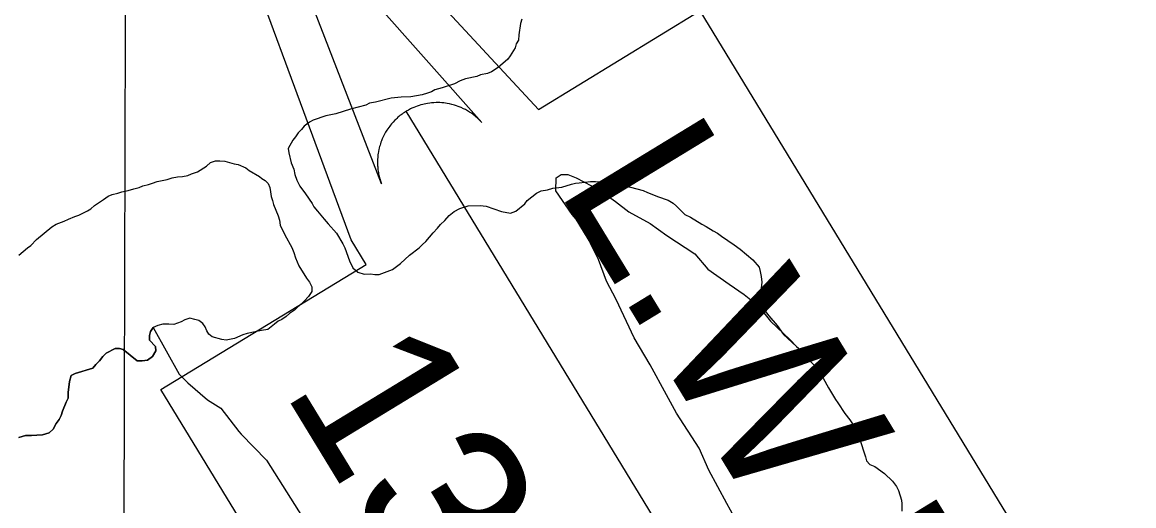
# Model space of a CAD drawing. Extents: x 3161615 to 3199515, y 867541 to 892976.
# Drawn here: x 3186694 to 3187545, y 888707 to 889078 of the extents above; entities that cross this region are included whole.
import ezdxf

# ---------------------------------------------------------------- set-up
doc = ezdxf.new("R2010")
doc.units = 0
for name, color, linetype in [('V-GRID-MAJR', 7, 'Continuous'), ('V-SITE-VEGE', 7, 'Continuous'), ('V-TOPO-SHOR', 7, 'Continuous'), ('V-TOPO-WATR-IDEN', 7, 'Continuous')]:
    doc.layers.add(name, color=color, linetype=linetype)

msp = doc.modelspace()

# ---------------------------------------------------------------- linework, layer by layer
at = {"layer": 'V-GRID-MAJR'}
msp.add_spline([(3186730.8510000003, 872949.773), (3186746.716, 879009.337), (3186762.588, 885071.987), (3186778.461, 891134.681), (3186778.469, 891137.72)], degree=3, dxfattribs=at)
at = {"layer": 'V-SITE-VEGE'}
for points in [[(3187244.717000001, 888688.7359999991), (3187233.504000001, 888709.2069999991), (3187219.809000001, 888734.790999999), (3187212.367000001, 888751.403999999), (3187194.873000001, 888778.302999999), (3187187.402000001, 888792.3749999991), (3187174.948000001, 888815.4019999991), (3187162.4650000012, 888835.885999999), (3187148.811000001, 888865.2849999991), (3187141.342000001, 888879.354999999), (3187135.174000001, 888895.9539999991), (3187122.748000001, 888921.525999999), (3187115.222000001, 888930.5099999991), (3187102.709000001, 888948.452999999), (3187102.823000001, 888958.6229999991), (3187106.667000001, 888961.121999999), (3187111.755000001, 888961.0639999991), (3187118.081000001, 888958.4509999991), (3187135.778000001, 888949.349999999), (3187148.389000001, 888940.305999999), (3187158.474000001, 888932.5619999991), (3187174.901000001, 888923.476999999), (3187187.512000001, 888914.432999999), (3187208.9650000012, 888900.2059999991), (3187219.006000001, 888888.648999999), (3187235.405000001, 888877.0179999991), (3187246.761000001, 888869.2629999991), (3187253.059000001, 888864.1059999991), (3187256.802000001, 888857.7059999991), (3187261.859000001, 888855.104999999), (3187266.870000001, 888848.692999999), (3187281.968000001, 888834.5349999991), (3187286.996000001, 888829.3899999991), (3187289.621000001, 888827.1639999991), (3187292.255000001, 888823.442999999), (3187301.641000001, 888813.775999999), (3187307.285000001, 888805.2159999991), (3187311.435000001, 888797.7649999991), (3187316.708000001, 888788.8269999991), (3187318.5900000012, 888786.221999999), (3187323.860000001, 888778.0299999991), (3187327.620000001, 888773.194999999), (3187330.254000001, 888769.4739999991), (3187333.266000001, 888764.631999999), (3187338.581000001, 888747.8489999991), (3187339.716000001, 888744.866999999), (3187340.475000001, 888741.8829999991), (3187343.1070000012, 888738.908999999), (3187346.851000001, 888737.434999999), (3187354.346000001, 888732.2429999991), (3187360.353000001, 888726.295999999), (3187363.362000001, 888722.2039999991), (3187364.869000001, 888719.221999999), (3187367.151000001, 888711.7629999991), (3187367.540000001, 888708.7769999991), (3187367.566000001, 888703.1739999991)], [(3186691.425000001, 888759.5839999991), (3186696.570000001, 888761.219999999), (3186701.079000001, 888761.2429999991), (3186705.266000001, 888761.586999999), (3186709.452000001, 888761.606999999), (3186714.598000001, 888763.243999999), (3186717.8030000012, 888766.1579999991), (3186720.038000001, 888770.358999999), (3186722.276000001, 888773.589999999), (3186723.872000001, 888776.493999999), (3186724.822000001, 888779.721999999), (3186727.685000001, 888786.8219999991), (3186729.280000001, 888789.7309999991), (3186729.258000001, 888794.2399999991), (3186730.182000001, 888802.616999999), (3186731.447000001, 888807.1349999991), (3186734.6610000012, 888808.7629999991), (3186748.167000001, 888812.694999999), (3186750.408000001, 888815.604999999), (3186753.291000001, 888818.5169999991), (3186755.853000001, 888821.7509999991), (3186758.415000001, 888824.341999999), (3186765.1610000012, 888827.9199999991), (3186768.383000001, 888827.9339999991), (3186771.287000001, 888826.983999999), (3186781.959000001, 888818.3409999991), (3186785.826000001, 888818.359999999), (3186790.010000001, 888819.0249999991), (3186793.860000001, 888821.621999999), (3186796.416000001, 888826.143999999), (3186796.076000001, 888829.363999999), (3186791.544000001, 888834.1719999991), (3186791.525000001, 888837.714999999), (3186792.152000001, 888840.9369999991), (3186794.393000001, 888843.8489999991), (3186814.227000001, 888808.1769999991)], [(3186814.227000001, 888808.1769999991), (3186820.779000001, 888801.4759999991), (3186835.889000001, 888788.589999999), (3186845.988000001, 888782.1179999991), (3186859.771000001, 888764.160999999), (3186861.761000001, 888762.1259999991), (3186881.140000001, 888742.3049999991), (3186908.618000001, 888698.7649999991)]]:
    msp.add_lwpolyline(points, dxfattribs=at)
at = {"layer": 'V-TOPO-SHOR'}
for points in [[(3187076.558000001, 889080.0839999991), (3187075.454000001, 889076.714999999), (3187074.377000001, 889068.118999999), (3187074.022000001, 889064.008999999), (3187072.171000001, 889061.010999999), (3187071.440000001, 889058.018999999), (3187067.735000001, 889052.023999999), (3187065.879000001, 889049.400999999), (3187058.441000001, 889043.0129999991), (3187053.229000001, 889039.6229999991), (3187050.247000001, 889038.488999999), (3187045.023000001, 889037.341999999), (3187042.041000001, 889036.204999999), (3187033.460000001, 889034.2949999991), (3187029.358000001, 889032.778999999), (3187024.889000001, 889030.515999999), (3187015.564000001, 889027.4809999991), (3187009.969000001, 889025.9589999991), (3187007.362000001, 889024.4519999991), (3187004.380000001, 889023.314999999), (3187000.278000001, 889022.1749999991), (3186991.695000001, 889020.635999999), (3186984.226000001, 889020.226999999)], [(3186984.226000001, 889020.226999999), (3186976.386000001, 889019.439999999), (3186964.448000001, 889016.390999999), (3186959.969000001, 889015.6209999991), (3186956.989000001, 889014.111999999), (3186945.426000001, 889011.0659999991), (3186934.236000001, 889007.645999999), (3186926.400000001, 889006.113999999), (3186916.707000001, 889002.7019999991), (3186914.098000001, 889001.1969999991), (3186910.006000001, 888998.185999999), (3186907.778000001, 888995.560999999), (3186905.177000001, 888992.932999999), (3186903.324000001, 888989.9369999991), (3186901.095000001, 888987.3089999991), (3186897.767000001, 888980.9419999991), (3186898.156000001, 888977.582999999), (3186900.063000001, 888970.1229999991), (3186901.956000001, 888965.2769999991), (3186902.721000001, 888961.172999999), (3186904.239000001, 888956.697999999), (3186906.502000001, 888952.224999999), (3186911.016000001, 888946.273999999), (3186915.909000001, 888938.8269999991), (3186917.416000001, 888936.219999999), (3186920.048000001, 888932.8709999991), (3186925.307000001, 888926.9219999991), (3186928.313000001, 888923.2009999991), (3186934.699000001, 888916.136999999), (3186939.596000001, 888907.942999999), (3186941.105000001, 888904.962999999), (3186944.517000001, 888894.8949999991), (3186947.159000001, 888889.6789999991), (3186950.9110000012, 888886.336999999), (3186955.775000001, 888884.8659999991), (3186960.631000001, 888884.8929999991), (3186963.994000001, 888884.5349999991), (3186967.354000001, 888884.552999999), (3186977.420000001, 888888.337999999), (3186983.7490000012, 888892.8539999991), (3186990.439000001, 888899.234999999), (3186997.882000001, 888904.876999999), (3187000.483000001, 888907.5049999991), (3187003.086000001, 888909.7599999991), (3187008.654000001, 888916.5099999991), (3187011.9990000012, 888919.888999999), (3187014.225000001, 888922.886999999), (3187017.571000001, 888925.893999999), (3187020.916000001, 888929.645999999), (3187024.635000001, 888932.6519999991), (3187029.106000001, 888934.9149999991), (3187035.444000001, 888937.1889999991), (3187044.781000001, 888937.2379999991), (3187049.266000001, 888936.885999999), (3187060.866000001, 888932.836999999), (3187067.971000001, 888931.3759999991), (3187072.071000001, 888932.8919999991), (3187078.766000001, 888938.5279999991), (3187080.621000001, 888941.153999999), (3187087.689000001, 888946.7919999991), (3187091.414000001, 888948.677999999), (3187091.414000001, 888948.677999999), (3187096.266000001, 888949.447999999), (3187100.370000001, 888950.5909999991), (3187107.089000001, 888951.3709999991), (3187114.548000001, 888953.6499999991), (3187117.532000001, 888954.4119999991), (3187120.518000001, 888954.800999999), (3187129.105000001, 888955.591999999), (3187132.841000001, 888955.609999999), (3187142.929000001, 888954.9139999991), (3187146.669000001, 888954.184999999), (3187159.756000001, 888951.2649999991), (3187169.480000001, 888948.697999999), (3187172.851000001, 888947.221999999), (3187176.218000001, 888946.1179999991), (3187180.334000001, 888944.270999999), (3187188.567000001, 888941.3239999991), (3187192.315000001, 888939.1009999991), (3187194.940000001, 888936.8729999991), (3187201.322000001, 888930.5569999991), (3187205.815000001, 888928.336999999), (3187214.431000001, 888923.1519999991), (3187217.802000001, 888921.3019999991), (3187223.049000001, 888917.9659999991), (3187226.420000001, 888916.116999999), (3187229.420000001, 888913.890999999), (3187239.165000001, 888907.2159999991), (3187243.664000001, 888903.8779999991), (3187253.417000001, 888895.707999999), (3187258.301000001, 888890.131999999), (3187259.065000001, 888886.7729999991), (3187259.831000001, 888883.0419999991), (3187260.227000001, 888878.560999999), (3187259.164000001, 888867.349999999), (3187258.060000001, 888863.9829999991), (3187261.074000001, 888858.768999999), (3187265.586000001, 888852.814999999), (3187271.974000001, 888845.376999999), (3187276.864000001, 888838.677999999), (3187286.996000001, 888829.3899999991)], [(3186797.370000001, 888955.6329999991), (3186805.093000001, 888957.2819999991), (3186808.952000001, 888958.587999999), (3186812.814000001, 888959.253999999), (3186816.677000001, 888959.5959999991), (3186820.861000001, 888960.258999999), (3186823.753000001, 888961.5639999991), (3186828.254000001, 888963.1959999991), (3186834.996000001, 888967.4169999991), (3186838.203000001, 888970.332999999), (3186842.062000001, 888971.6399999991), (3186845.283000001, 888971.6569999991), (3186849.150000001, 888971.3529999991), (3186856.246000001, 888969.1349999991), (3186859.470000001, 888968.827999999), (3186865.280000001, 888966.2829999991), (3186867.869000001, 888964.0399999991), (3186875.620000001, 888959.5689999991), (3186877.562000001, 888957.969999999), (3186880.146000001, 888956.371999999), (3186882.4110000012, 888954.1299999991), (3186883.714000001, 888951.2379999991), (3186884.056000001, 888947.694999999), (3186884.718000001, 888944.155999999), (3186885.699000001, 888941.261999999), (3186886.360000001, 888938.0449999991), (3186889.946000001, 888929.3649999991), (3186890.927000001, 888926.1499999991), (3186891.593000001, 888922.2869999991), (3186895.173000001, 888914.895999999), (3186900.3740000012, 888905.2599999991), (3186902.005000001, 888901.403999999), (3186903.313000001, 888897.2239999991), (3186905.923000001, 888891.116999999), (3186911.767000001, 888881.8049999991), (3186914.037000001, 888878.594999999), (3186915.667000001, 888875.060999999), (3186915.683000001, 888871.5169999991), (3186913.125000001, 888867.640999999), (3186910.244000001, 888864.4049999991), (3186907.680000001, 888861.8139999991), (3186904.792000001, 888859.5449999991), (3186902.549000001, 888857.2799999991), (3186898.697000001, 888854.682999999), (3186896.131000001, 888852.415999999), (3186892.924000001, 888850.1449999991), (3186890.030000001, 888848.841999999), (3186887.142000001, 888846.572999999), (3186884.578000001, 888844.305999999), (3186882.010000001, 888842.3579999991), (3186877.183000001, 888841.689999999), (3186866.243000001, 888839.3799999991), (3186863.027000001, 888838.3969999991), (3186856.601000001, 888835.466999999), (3186850.166000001, 888834.145999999), (3186846.940000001, 888834.773999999), (3186839.522000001, 888836.6689999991), (3186836.936000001, 888838.908999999), (3186835.312000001, 888841.4789999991), (3186834.007000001, 888844.3709999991), (3186832.385000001, 888846.9389999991), (3186829.151000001, 888849.177999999), (3186826.2490000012, 888850.1299999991), (3186822.378000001, 888851.0759999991), (3186818.520000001, 888849.7699999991), (3186815.628000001, 888848.143999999), (3186810.164000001, 888846.1839999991), (3186806.298000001, 888846.486999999), (3186801.788000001, 888846.461999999), (3186797.927000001, 888845.476999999), (3186794.393000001, 888843.8489999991), (3186792.152000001, 888840.9389999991), (3186791.525000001, 888837.714999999), (3186791.544000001, 888834.1719999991), (3186796.076000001, 888829.363999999), (3186796.416000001, 888826.143999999), (3186793.860000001, 888821.621999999), (3186790.010000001, 888819.0249999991), (3186785.826000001, 888818.359999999), (3186781.959000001, 888818.3409999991), (3186771.287000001, 888826.983999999), (3186768.383000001, 888827.9339999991), (3186765.1610000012, 888827.9199999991), (3186758.415000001, 888824.341999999), (3186755.853000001, 888821.7509999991), (3186753.291000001, 888818.5169999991), (3186750.408000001, 888815.604999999), (3186748.167000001, 888812.694999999), (3186734.6610000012, 888808.760999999), (3186731.447000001, 888807.1349999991), (3186730.182000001, 888802.618999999), (3186729.258000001, 888794.2379999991), (3186729.280000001, 888789.7309999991), (3186727.685000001, 888786.8219999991), (3186724.822000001, 888779.721999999), (3186723.872000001, 888776.4959999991), (3186722.276000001, 888773.589999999), (3186720.038000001, 888770.358999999), (3186717.8030000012, 888766.1579999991), (3186714.598000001, 888763.243999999), (3186709.452000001, 888761.606999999)], [(3186691.364000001, 888899.373999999), (3186698.100000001, 888904.883999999), (3186700.666000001, 888906.8289999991), (3186704.831000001, 888911.358999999), (3186716.700000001, 888921.0809999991), (3186719.9110000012, 888923.030999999), (3186726.018000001, 888925.3159999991), (3186729.555000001, 888926.944999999), (3186734.376000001, 888928.9019999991), (3186737.270000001, 888929.8829999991), (3186744.018000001, 888933.1379999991), (3186746.584000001, 888934.761999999), (3186749.472000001, 888937.3529999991), (3186756.212000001, 888941.8969999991), (3186759.742000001, 888944.491999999), (3186762.958000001, 888945.7939999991), (3186767.140000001, 888946.783999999), (3186770.355000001, 888947.7649999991), (3186775.180000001, 888948.7559999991), (3186779.362000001, 888950.0639999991), (3186783.544000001, 888951.0539999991), (3186786.436000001, 888952.3559999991), (3186790.618000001, 888953.3429999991), (3186793.835000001, 888954.3259999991), (3186797.370000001, 888955.6329999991)], [(3187286.996000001, 888829.3899999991), (3187289.621000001, 888827.1639999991), (3187292.255000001, 888823.442999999), (3187301.641000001, 888813.775999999), (3187307.287000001, 888805.2159999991), (3187311.435000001, 888797.7649999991), (3187316.708000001, 888788.8269999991), (3187318.588000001, 888786.221999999), (3187323.860000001, 888778.0299999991), (3187327.620000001, 888773.194999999), (3187330.254000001, 888769.4739999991), (3187333.266000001, 888764.631999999), (3187338.581000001, 888747.8489999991), (3187339.716000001, 888744.866999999), (3187340.477000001, 888741.8829999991), (3187343.1070000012, 888738.908999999), (3187346.851000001, 888737.434999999), (3187354.346000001, 888732.2409999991), (3187360.353000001, 888726.295999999), (3187363.362000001, 888722.2039999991), (3187364.871000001, 888719.221999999), (3187367.151000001, 888711.7629999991), (3187367.540000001, 888708.7769999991), (3187367.566000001, 888703.1739999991)], [(3186709.452000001, 888761.606999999), (3186705.266000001, 888761.586999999), (3186701.079000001, 888761.2429999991), (3186696.570000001, 888761.219999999), (3186691.425000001, 888759.5839999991)]]:
    msp.add_lwpolyline(points, dxfattribs=at)
at = {"layer": 'V-TOPO-WATR-IDEN'}
msp.add_line((3187378.9565271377, 888368.0111541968), (3186987.9910030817, 889009.452810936), dxfattribs=at)
for points in [[(3186881.5708233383, 889234.9931752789), (3187089.2048092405, 889010.9574542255), (3187212.7838473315, 889086.2801946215), (3187545.1108286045, 888541.0444734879), (3187421.531790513, 888465.7217330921), (3187530.6541433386, 888170.0678697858)], [(3187485.3767068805, 888142.4707898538), (3187267.07958393, 888384.001097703), (3187256.8184938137, 888400.8360620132), (3187099.701533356, 888305.0716006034), (3186800.1802736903, 888796.4842730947), (3186957.2972341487, 888892.2487345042), (3186945.7914346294, 888911.1258442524), (3186836.29338688, 889207.3960953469)]]:
    msp.add_lwpolyline(points, dxfattribs=at)
msp.add_lwpolyline([(3186969.0838133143, 888954.0102219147), (3186877.4464379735, 889190.8189023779), (3187045.9330713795, 889000.8524201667), (3187042.7279501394, 889004.1021150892), (3187039.3416427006, 889006.9199048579), (3187037.902516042, 889007.961023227), (3187036.604266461, 889008.8315341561), (3187034.9879583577, 889009.8261419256), (3187033.39265487, 889010.7228821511), (3187031.9822400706, 889011.4459771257), (3187030.0143503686, 889012.3545289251), (3187027.8527261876, 889013.2293175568), (3187026.6277113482, 889013.6684088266), (3187025.0281225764, 889014.1830968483), (3187022.894466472, 889014.7727854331), (3187021.2175755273, 889015.1577935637), (3187019.399988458, 889015.5027192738), (3187018.192170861, 889015.6887922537), (3187016.86202806, 889015.8565200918), (3187015.23151301, 889016.0098079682), (3187013.72571323, 889016.0968210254), (3187012.2233407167, 889016.1349796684), (3187010.991124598, 889016.1305146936), (3187009.1617499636, 889016.0624654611), (3187007.4095170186, 889015.9254948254), (3187006.0150004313, 889015.7694059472), (3187004.3823225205, 889015.5313952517), (3187002.97176417, 889015.2776953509), (3187001.727444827, 889015.0164064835), (3187000.769225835, 889014.7872087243), (3186999.3107266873, 889014.3988883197), (3186997.8302577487, 889013.9515037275), (3186996.4397148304, 889013.4833932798), (3186995.043913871, 889012.9576212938), (3186993.7659367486, 889012.431640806), (3186992.3872369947, 889011.8144054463), (3186991.2729981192, 889011.2705284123), (3186989.701782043, 889010.4446055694), (3186987.9910030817, 889009.452810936), (3186987.4515523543, 889009.1187399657), (3186986.672988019, 889008.6178466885), (3186985.7619607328, 889008.002839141), (3186984.8908220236, 889007.3857940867), (3186984.062133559, 889006.7682728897), (3186983.2666489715, 889006.1481531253), (3186982.3445076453, 889005.392864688), (3186981.7133721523, 889004.8518374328), (3186980.808088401, 889004.0400704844), (3186979.983619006, 889003.2599940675), (3186979.4258564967, 889002.7109883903), (3186978.0329497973, 889001.2524331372), (3186977.3123368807, 889000.4460682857), (3186976.82978925, 888999.8831801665), (3186976.0522696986, 888998.9367300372), (3186975.381937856, 888998.0766919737), (3186974.702725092, 888997.162054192), (3186973.929924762, 888996.0551103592), (3186973.2375364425, 888995.0006918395), (3186972.716488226, 888994.1666470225), (3186972.287014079, 888993.4446309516), (3186971.722330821, 888992.44872668), (3186971.2362545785, 888991.5428942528), (3186970.700078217, 888990.4800451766), (3186970.182138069, 888989.384394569), (3186969.691619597, 888988.2668110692), (3186969.107646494, 888986.8270091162), (3186968.720534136, 888985.7847494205), (3186968.323686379, 888984.6258858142), (3186967.964324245, 888983.4775734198), (3186967.6960858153, 888982.5429020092), (3186967.4263949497, 888981.5212685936), (3186967.0702129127, 888979.9901842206), (3186967.05748949, 888979.9332424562), (3186966.8737492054, 888979.0184535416), (3186966.748307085, 888978.3394581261), (3186966.580228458, 888977.3182750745), (3186966.4023277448, 888976.0451718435), (3186966.2877267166, 888975.0284772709), (3186966.2038176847, 888974.1112965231), (3186966.1230167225, 888972.932509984), (3186966.0735537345, 888971.7974176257), (3186966.0555411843, 888970.9853981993), (3186966.0536646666, 888969.9249836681), (3186966.0921364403, 888968.4640482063), (3186966.1372742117, 888967.5974161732), (3186966.185475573, 888966.9188582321), (3186966.2363733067, 888966.2964004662), (3186966.3081778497, 888965.5531788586), (3186966.4214545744, 888964.5805181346), (3186966.5568469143, 888963.6090404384), (3186966.7127325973, 888962.6500536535), (3186966.883207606, 888961.7017158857), (3186967.1363482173, 888960.4822934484), (3186967.3045198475, 888959.7538919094), (3186967.597622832, 888958.5957169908), (3186967.9740022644, 888957.2634464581), (3186968.28237922, 888956.27619464), (3186968.5303889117, 888955.5349718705), (3186968.7702872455, 888954.8502885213), (3186968.9517451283, 888954.3565952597)], close=True, dxfattribs=at)

# ---------------------------------------------------------------- texts
for s, height, rotation, p in [('L.W.R.P.', 124.49948399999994, 301.3626571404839, (3187102.4364161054, 888951.3810528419)), ('13', 124.499475, 301.362745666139, (3186892.9483270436, 888796.4773349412))]:
    msp.add_text(s, height=height, rotation=rotation, dxfattribs=at).set_placement(p)

doc.saveas('drawing.dxf')
